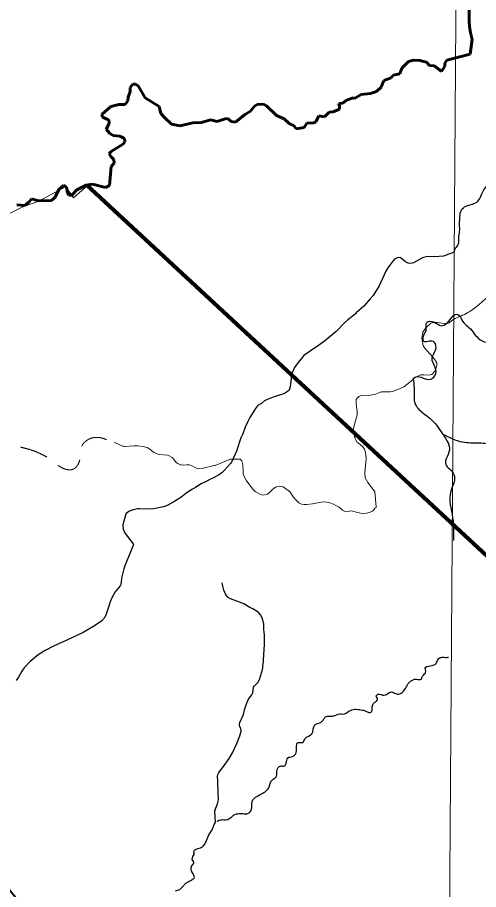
# Model space of a CAD drawing. Extents: x -1643653 to 4543381, y 1624270 to 13878484.
# Drawn here: x 765291 to 775121, y 8952617 to 8971219 of the extents above; entities that cross this region are included whole.
import ezdxf

# ---------------------------------------------------------------- set-up
doc = ezdxf.new("R2010")
doc.units = 0
doc.header["$LTSCALE"] = 200
doc.linetypes.add('LONG_DASH_SHORT_DASH', pattern=[9.9, 6, -1.2, 1.5, -1.2])
doc.linetypes.add('MEDIUM_DASHED', pattern=[4.5, 3, -1.5])
for name, color, linetype, lineweight in [('1', 7, 'Continuous', 13), ('12', 7, 'Continuous', 25), ('14', 7, 'Continuous', 13), ('24', 7, 'Continuous', 25), ('57', 7, 'Continuous', 13), ('58', 7, 'Continuous', 13), ('60', 7, 'Continuous', 13), ('7', 7, 'LONG_DASH_SHORT_DASH', 60), ('9', 7, 'Continuous', 90)]:
    doc.layers.add(name, color=color, linetype=linetype, lineweight=lineweight)

msp = doc.modelspace()

# ---------------------------------------------------------------- linework, layer by layer
at = {"layer": '1'}
msp.add_lwpolyline([(774987.1, 9020818), (774482.3, 8948876), (774053.6, 8890875.3)], dxfattribs=at)
at = {"layer": '12'}
for points in [[(774602.8, 8966212.5), (774370.7, 8966124.8), (774184.7, 8966111.3), (774031.1, 8966116.6), (773948.1, 8966097.8), (773922.9, 8966088.1), (773734.5, 8965984.2), (773704.8, 8965975.9), (773650.9, 8965970.6), (773623.9, 8965977.8), (773560.7, 8966008.8), (773479, 8966075.7), (773439.6, 8966096.6), (773393, 8966094.2), (773335, 8966071.3), (773293.9, 8966023.7), (773184.1, 8965877.3), (773145.7, 8965807.8), (773003.6, 8965491.1)], [(773003.6, 8965491.1), (772876.2, 8965286.3), (772809.7, 8965219.7), (772672.2, 8965060.2), (772515.1, 8964915.2)], [(772426.4, 8964842.6), (772337.8, 8964772.3), (772263.7, 8964708.4), (772084.4, 8964518.9), (771833.6, 8964315.8), (771711.8, 8964222.2), (771534.3, 8964097.1), (771396.4, 8964007.7), (771274.5, 8963860.1), (771199.1, 8963749.2), (771141.5, 8963622.8), (771105.7, 8963344.6), (771081.7, 8963269.8), (771074.7, 8963258.2), (770999.5, 8963208), (770945.5, 8963184.3), (770869.5, 8963164), (770742.6, 8963121.2), (770635.7, 8963077.9), (770560.9, 8963040.8)], [(772515.1, 8964915.2), (772499.2, 8964900.5), (772426.4, 8964842.6)], [(770560.9, 8963040.8), (770490.9, 8962987.5), (770421.9, 8962947.2), (770408.9, 8962935.6), (770366.5, 8962874.9), (770244.3, 8962682.3), (770199.7, 8962601.9), (770148.4, 8962480.4), (770094.7, 8962338.8), (770049.8, 8962251.6), (769957.7, 8961966), (769897.3, 8961825.1), (769895.5, 8961821.4)], [(769895.5, 8961821.4), (769849.6, 8961727.8), (769830.8, 8961702.9), (769701.8, 8961561.9), (769648.4, 8961508.8), (769580, 8961456.2), (769454.6, 8961393.3), (769388.8, 8961365), (769330.2, 8961329.3), (769209.1, 8961270.5), (769085.3, 8961193.8), (769019.7, 8961158.9), (768909.9, 8961084.7), (768776.5, 8960976.8), (768592.1, 8960869.1), (768470.6, 8960805), (768406, 8960782.4), (768195.6, 8960736.3), (767989.3, 8960731.8), (767903.5, 8960737.5), (767847.5, 8960735.3), (767787.1, 8960726.2), (767714.1, 8960702.6), (767667, 8960680.7), (767610.8, 8960639.2), (767592.6, 8960602), (767538.1, 8960397.7), (767547.2, 8960306.1), (767590.2, 8960214.1), (767758.1, 8959990.2), (767762.4, 8959977), (767696.8, 8959798.7), (767587.7, 8959540.2), (767557.5, 8959454.7), (767507.7, 8959256.7), (767502.7, 8959172), (767495, 8959123.1), (767479.2, 8959097.1), (767373.3, 8958963.8), (767305.9, 8958839.1), (767269.6, 8958754), (767228.2, 8958616.6), (767175.1, 8958470.8), (767141.5, 8958402.3), (767079.8, 8958339.8), (766901.6, 8958217.8), (766690.4, 8958100.8), (766345.4, 8957933.7), (766056.1, 8957810.9), (766056.1, 8957810.9), (765878.8, 8957715.7), (765733, 8957623.3), (765557.2, 8957477.4), (765435.6, 8957344.7), (765384.6, 8957275.8), (765313.5, 8957149.9), (765262.4, 8957073.2)]]:
    msp.add_lwpolyline(points, dxfattribs=at)
msp.add_spline([(774602.8, 8966212.5), (774625.1, 8966285.1), (774685.9, 8966372.4), (774701.2, 8966556.8), (774721.5, 8966679.8), (774716.6, 8966792.3), (774721.7, 8966925.4), (774742, 8967079.1), (774823.1, 8967176.8), (775081.2, 8967280.7), (775162.2, 8967388.6), (775218, 8967516.9), (775293.9, 8967624.8), (775369.9, 8967707.2), (775476.1, 8967651.5), (775562.1, 8967539.3), (775627.8, 8967437.4), (775693.5, 8967366.1), (775744.1, 8967325.4), (775870.6, 8967362), (775992.1, 8967459.9), (776123.8, 8967604), (776240.2, 8967722.4), (776387, 8967769.3), (776462.9, 8967846.5), (776518.6, 8967892.9), (776528.7, 8967877.6), (776655.3, 8967929.5), (776721.1, 8967991.3), (776781.9, 8968088.9), (776837.6, 8968150.7), (777014.5, 8968373.4), (777167.6, 8968443.8), (777318.5, 8968481), (777359, 8968506.8), (777796.7, 8968526.6)], degree=3, dxfattribs=at)
at = {"layer": '12', "lineweight": 40}
msp.add_spline([(761549.2, 8957020.4), (762383.1, 8955993.9), (763257, 8954902.9), (764214.4, 8953717.3), (766168.2, 8951324.4), (767086.6, 8950171.6), (770317.8, 8946184.2), (771971, 8944146), (773006.3, 8942876.2), (773223.4, 8942642.3), (773373.7, 8942274.8), (774008.3, 8940921.5), (774359, 8940136.3), (774475.8, 8939919.1), (774642.8, 8939785.5), (774893.3, 8939668.5), (775511.2, 8939484.7), (775928.6, 8939267.5), (776078.9, 8939184), (776379.5, 8938916.7), (776680.1, 8938749.6), (776830.4, 8938582.6), (777398.1, 8938348.7), (777899.1, 8938231.7), (778550.4, 8938482.3), (779134.8, 8938866.6), (779452.1, 8939250.8), (779569, 8939384.5), (779685.9, 8939351.1), (779852.9, 8939217.4), (780086.7, 8939217.4), (780604.3, 8939451.3), (781055.2, 8939618.4), (781439.3, 8939618.4), (781823.3, 8939518.1), (782090.5, 8939401.2), (782290.9, 8939367.8), (782524.7, 8939518.1), (782858.7, 8939618.4), (783192.6, 8939651.8), (783509.9, 8939818.9), (783910.7, 8940119.6), (784278.1, 8940336.8), (784625.2, 8940434.5)], degree=3, dxfattribs=at)
at = {"layer": '14'}
for points in [[(774620.5, 8964798.2), (774552, 8964754.1), (774497.2, 8964707.2), (774476.2, 8964695.2), (774450.1, 8964690.5), (774394.7, 8964689.2), (774232.7, 8964714), (774158, 8964713.2), (774105.8, 8964699.1), (773994.6, 8964598.8), (773932.9, 8964507), (773911.9, 8964374.6), (773942.9, 8964213.2), (773994.2, 8964134.2), (774103.2, 8964022.9), (774168.2, 8963946.8), (774212.8, 8963887), (774229.7, 8963853.7), (774231.8, 8963800.7), (774213.5, 8963718), (774191.2, 8963672.8), (774142.2, 8963615.6), (774117.7, 8963602.2), (774067.7, 8963586.8), (773956.1, 8963596.3), (773888.4, 8963596.2), (773868.2, 8963590.6), (773769.8, 8963541.9), (773730.7, 8963512.2), (773695.4, 8963474.2), (773657.7, 8963442.1), (773524.6, 8963343.4), (773414, 8963287.3), (773289.8, 8963243.3), (773233.6, 8963231.9), (773117.2, 8963233.2), (773049.2, 8963229.7), (772993, 8963215.4), (772920.9, 8963184.8), (772820.3, 8963161.7), (772628, 8963156.3), (772569.3, 8963135), (772532, 8963096.5), (772514.8, 8963068.8), (772511, 8963053.4), (772509.9, 8963014.2), (772519.3, 8962901.8), (772530.2, 8962829.1), (772530.2, 8962744.8), (772466.4, 8962514.8), (772454.7, 8962445.9), (772478.2, 8962273.1), (772526.9, 8962157.7), (772552.2, 8962144.9), (772656.8, 8962059.6), (772687.2, 8962011.3), (772704.8, 8961967.7), (772720, 8961896.7), (772724.2, 8961804.3), (772698.8, 8961509.5), (772703.1, 8961401.7), (772729.1, 8961345.6), (772758.4, 8961300.3), (772898.4, 8961124.9), (772908, 8961099)], [(769504.5, 8961665.3), (769487.5, 8961658.5), (769251.6, 8961602.7), (769131.1, 8961591.9), (769030.9, 8961645.2), (768960.7, 8961675.7), (768900.5, 8961678.8), (768827.8, 8961671.3), (768779.8, 8961674.2), (768760.1, 8961679.1), (768709.9, 8961705.2), (768674.2, 8961729.3), (768641.1, 8961776.3), (768592.8, 8961830.4), (768508.4, 8961878.7), (768492.6, 8961884), (768315.7, 8961895.7), (768251, 8961915.3), (768188.7, 8961946.5), (768110.5, 8962008.5), (768052.9, 8962044), (767972.5, 8962069), (767847.7, 8962078.9), (767781.3, 8962078.5), (767574.8, 8962063.8), (767551.9, 8962067.7), (767380.7, 8962143.3), (767352.5, 8962157.3)], [(770761.8, 8961180), (770761.8, 8961180), (770725.9, 8961149.7), (770661.8, 8961084.4), (770620.2, 8961052.8), (770590.7, 8961040.3), (770525.6, 8961029.4), (770470, 8961043.8), (770359.6, 8961109.8), (770310.3, 8961157.5), (770173.7, 8961335.3), (770121.9, 8961426.2), (770105.7, 8961478.6), (770099.7, 8961534.5), (770094.7, 8961679), (770084.1, 8961735), (770073.2, 8961758.8), (770037.8, 8961795.6), (769829.7, 8961795.7), (769504.5, 8961665.3)], [(772908, 8961099), (772941.6, 8960777), (772936.2, 8960765.8), (772913.4, 8960750.9), (772887.3, 8960714.7), (772862.2, 8960689.3), (772811.5, 8960668.2), (772739.1, 8960646.5), (772639.5, 8960641.2), (772515.1, 8960667.5), (772439, 8960688.8), (772386.9, 8960691.5), (772326.5, 8960674.9), (772274.5, 8960681.1), (772220.4, 8960710.5), (772150.5, 8960771.9), (772081.8, 8960810.6), (772025.3, 8960836.6), (771952.7, 8960863.6), (771879.8, 8960881.9), (771823.7, 8960885.7), (771767.5, 8960881.9), (771582.9, 8960843.7), (771462.6, 8960828.6), (771402.4, 8960828.6), (771346.5, 8960836.8), (771292.9, 8960867.6), (771227.8, 8960926.3), (771177, 8960987.5), (771089, 8961111.3), (771077.5, 8961115.8), (771065.7, 8961129), (770953.8, 8961203.7), (770930.2, 8961214.3), (770869.9, 8961218.1), (770794, 8961200.1), (770761.8, 8961180)]]:
    msp.add_lwpolyline(points, dxfattribs=at)
msp.add_spline([(774620.4, 8964798.1), (774933, 8964946), (775463.1, 8965390.5), (775762.3, 8965629.9), (776283.8, 8966339.4), (776454.8, 8966655.7), (776454.8, 8966972.1), (776574.4, 8967408.1), (776779.6, 8967895.3), (777318.2, 8968348.4), (777728.6, 8968425.4)], degree=3, dxfattribs=at)
at = {"layer": '14', "linetype": 'MEDIUM_DASHED'}
msp.add_spline([(762566.7, 8959763.7), (763408.4, 8959695.8), (763753.5, 8959622.6), (764114.2, 8959559.8), (764542.9, 8959669.6), (764741.6, 8959915.3), (764720.7, 8960129.7), (764595.2, 8960323.1), (764490.6, 8960694.3), (764312.9, 8961070.7), (764229.2, 8961536), (764396.5, 8961750.3), (764929.8, 8962053.6), (765541.5, 8962006.5), (766027.7, 8961766), (766283.8, 8961593.5), (766466.8, 8961577.8), (766618.4, 8961776.5), (766670.7, 8962090.2), (766874.6, 8962247), (767287.6, 8962158.1), (767324.2, 8962132)], degree=3, dxfattribs=at)
at = {"layer": '24'}
for points in [[(769504.7, 8954037.1), (769510.6, 8954046.8), (769502, 8954291.1), (769515.2, 8954337.1), (769555.5, 8954446.1), (769572, 8954502.6), (769578.8, 8954546), (769572.1, 8954656.4), (769570.7, 8954765.9), (769561.2, 8954831.6), (769561.4, 8954889.7), (769566.2, 8954940.1), (769559.1, 8955029.8), (769563.1, 8955073.9), (769584.9, 8955116.7), (769680.8, 8955238.5), (769801.4, 8955409.3), (769875.1, 8955536), (769970.4, 8955733.1), (770035, 8955894.2), (770060.3, 8955994.6), (770054.7, 8956046.6), (770031.1, 8956092.8), (770026.8, 8956108.2), (770026.3, 8956140.4), (770033, 8956176.7), (770109.8, 8956352.1), (770134.4, 8956450.7), (770176, 8956578.3), (770205.8, 8956651.7), (770237.8, 8956707.3), (770290.5, 8956773.3), (770311.3, 8956815.5), (770325, 8956934.1), (770342.9, 8956959.6), (770424.5, 8957039.8), (770450.8, 8957094.5), (770512.4, 8957308.6), (770520.2, 8957348.7), (770523.1, 8957397.3), (770533.6, 8957470.1), (770535.7, 8957545.8), (770542.7, 8957594.2), (770547.3, 8957757.9), (770555.3, 8957823), (770559.1, 8958047.7), (770545.7, 8958163.7), (770542.9, 8958280.6), (770527.6, 8958343.7), (770504.8, 8958412.8), (770469.3, 8958477), (770427.5, 8958528.7), (770402.9, 8958550.3), (770312.3, 8958602.6), (770243.8, 8958633.3), (770118.7, 8958710.5), (770027.6, 8958749.1), (769834.5, 8958820.9), (769786.7, 8958847.2), (769736.7, 8958902.4), (769691.5, 8959002.1), (769669.4, 8959086.5), (769658.8, 8959160)], [(769194.6, 8953503.5), (769236.9, 8953525.4), (769251.2, 8953538.9), (769279.9, 8953580), (769304.1, 8953627.3), (769370.1, 8953783.8), (769442.9, 8953893.1), (769491.4, 8954015.1), (769504.7, 8954037.1)], [(768657.1, 8952591.4), (768749.7, 8952621.2), (768800.7, 8952669.2), (768878.1, 8952754.6), (768973.8, 8952803.2), (769060, 8952859.2), (769063.1, 8952875.7), (769060, 8952894.5), (769035.2, 8952954.3), (768999.6, 8953006.3), (768996, 8953049.4), (769003.8, 8953113.7), (769042.7, 8953163), (769049.1, 8953178.6), (769050, 8953197.5), (769046.1, 8953212.2), (769015.7, 8953255.6), (769013.3, 8953265.3), (769030.7, 8953318.4), (769059.5, 8953367.2), (769059.5, 8953392.6), (769053.2, 8953413.2), (769058.3, 8953443.6), (769066.7, 8953457.3), (769089.9, 8953473.2), (769136.5, 8953491), (769194.6, 8953503.5)]]:
    msp.add_lwpolyline(points, dxfattribs=at)
for points in [[(773723.7, 8963521.6), (773816.2, 8963558.7), (773982.7, 8963512.4), (774121.4, 8963512.4), (774213.9, 8963669.7), (774130.6, 8963928.8), (774213.9, 8964178.7), (774158.4, 8964308.3), (773954.9, 8964308.3), (773964.2, 8964465.6), (774001.2, 8964539.7), (774019.6, 8964715.5), (774167.6, 8964724.8), (774324.9, 8964641.5), (774445.1, 8964697), (774509.8, 8964771), (774657.8, 8964891.3), (774805.8, 8964706.3), (774916.8, 8964604.5), (775157.3, 8964345.3), (775333, 8964289.8), (775629, 8964474.9), (775924.9, 8964697), (776202.4, 8964993.2), (776452.1, 8965261.5), (776627.8, 8965511.4), (776609.3, 8965835.3), (776859.1, 8966048.2), (777534.2, 8966325.8), (778061.4, 8966677.5), (778819.8, 8967214.3), (778893.8, 8967815.9)], [(773730.1, 8963507.9), (773749.8, 8963132.6), (773749.8, 8963043.7), (773779.4, 8962954.8), (773957.1, 8962767.2), (774194, 8962559.8), (774322.3, 8962382), (774421, 8962233.9), (774499.9, 8962046.2), (774450.6, 8961848.7), (774421, 8961680.8), (774499.9, 8961591.9), (774608.5, 8961424), (774529.5, 8961117.9), (774569, 8960545), (774588.7, 8960061.1)], [(774355.8, 8962333), (774776.3, 8962164.7), (775131.6, 8962145), (775457.3, 8962085.7), (775635, 8961977.1), (775891.6, 8961769.7), (776108.7, 8961394.4), (776276.5, 8961167.2), (776276.5, 8960900.6), (776296.2, 8960515.4)], [(769551.2, 8954071.5), (769572.7, 8954085.9), (769665.8, 8954107.4), (769759, 8954107.4), (769837.8, 8954150.4), (769895.1, 8954200.6), (769959.5, 8954229.2), (770016.8, 8954236.4), (770095.7, 8954236.4), (770203.1, 8954236.4), (770281.9, 8954336.8), (770289.1, 8954430), (770310.6, 8954530.3), (770367.9, 8954587.7), (770468.2, 8954645), (770647.3, 8954788.4), (770718.9, 8954953.3), (770804.9, 8955017.8), (770819.2, 8955111), (770847.9, 8955218.5), (770912.4, 8955254.3), (770984, 8955254.3), (771019.8, 8955311.7), (771055.6, 8955426.4), (771155.9, 8955455.1), (771234.7, 8955541.1), (771277.7, 8955756.1), (771370.9, 8955756.1), (771421, 8955835), (771564.3, 8955935.4), (771628.8, 8956128.9), (771750.6, 8956179.1), (771807.9, 8956229.3), (771843.7, 8956286.6), (771922.5, 8956315.3), (771979.8, 8956315.3), (772058.6, 8956329.6), (772130.2, 8956358.3), (772266.4, 8956365.5), (772388.2, 8956437.2), (772646.1, 8956444.3), (772717.7, 8956422.8), (772782.2, 8956394.2), (772839.5, 8956408.5), (772853.8, 8956465.8), (772853.8, 8956516), (772889.6, 8956594.9), (772947, 8956637.9), (772961.3, 8956709.6), (772939.8, 8956745.4), (772975.6, 8956781.2), (773104.6, 8956759.8), (773262.2, 8956831.4), (773355.3, 8956795.6), (773434.1, 8956788.4), (773505.8, 8956831.4), (773641.9, 8957032.2), (773799.5, 8957103.8), (773899.8, 8957103.8), (773928.4, 8957168.4), (773992.9, 8957247.2), (773992.9, 8957304.6), (773985.7, 8957340.4), (774093.2, 8957390.6), (774215, 8957440.8), (774258, 8957526.8), (774322.5, 8957569.8), (774451.4, 8957569.8), (774480.1, 8957577)]]:
    msp.add_spline(points, degree=3, dxfattribs=at)
at = {"layer": '57'}
for points in [[(771181.1, 8968911.9), (771232.2, 8968842.1), (771403.7, 8968873.3), (771403.7, 8968873.3), (771458.9, 8968967.1), (771607.7, 8968969.9), (771652.6, 8968991.1), (771717.4, 8969119.8), (771834.2, 8969096.5), (771935.9, 8969198.1), (772018.4, 8969202.2), (772155.3, 8969264.8), (772159.1, 8969321.5), (772140.8, 8969382.4), (772226.6, 8969390.3), (772308.9, 8969456.7), (772446.2, 8969501.6), (772474.6, 8969493.3), (772618.1, 8969576.7), (772815.2, 8969593.9), (772944.1, 8969641.2), (773047, 8969731.2), (773102.9, 8969872.7), (773255, 8969928.6), (773300.2, 8969990.6), (773443.7, 8970014.5), (773486.8, 8970139.8), (773626, 8970282.5), (773731.8, 8970306), (773871, 8970302.2), (774013.6, 8970267), (774078.7, 8970194.6), (774183.8, 8970183.7), (774331.7, 8970068.2), (774400.2, 8970183.1), (774404.4, 8970245.9), (774447.5, 8970308.5), (774942, 8970436.7), (774985.7, 8970742.8)], [(774985.7, 8970742.8), (774942, 8970436.7), (774447.5, 8970308.5), (774404.4, 8970245.9), (774400.2, 8970183.1), (774331.7, 8970068.2), (774183.8, 8970183.7), (774078.7, 8970194.6), (774013.6, 8970267), (773871, 8970302.2), (773731.8, 8970306), (773626, 8970282.5), (773486.8, 8970139.8), (773443.7, 8970014.5), (773300.2, 8969990.6), (773255, 8969928.6), (773102.9, 8969872.7), (773047, 8969731.2), (772944.1, 8969641.2), (772815.2, 8969593.9), (772618.1, 8969576.7), (772474.6, 8969493.3), (772446.2, 8969501.6), (772308.9, 8969456.7), (772226.6, 8969390.3), (772140.8, 8969382.4), (772159.1, 8969321.5), (772155.3, 8969264.8), (772018.4, 8969202.2), (771935.9, 8969198.1), (771834.2, 8969096.5), (771717.4, 8969119.8), (771652.6, 8968991.1), (771607.7, 8968969.9), (771458.9, 8968967.1), (771403.7, 8968873.3), (771403.7, 8968873.3), (771232.2, 8968842.1), (771181.1, 8968911.9)], [(766765.2, 8967645.4), (766891.7, 8967665.8), (767167.3, 8967590.9), (767251.2, 8967635.7), (767286.9, 8968042.4), (767349.5, 8968109.5), (767345.6, 8968191.3), (767279.1, 8968250.1), (767245.9, 8968314.6), (767289.2, 8968361.8), (767551.4, 8968522.1), (767582.5, 8968572), (767574.6, 8968639.5), (767477, 8968686.3), (767331.7, 8968698.3), (767257.5, 8968745.1), (767180.2, 8968833.8), (767230, 8968925.1), (767251.4, 8969001.3), (767220.2, 8969040.4), (767106.6, 8969091.4), (767091, 8969146.1), (767283.1, 8969319.4), (767449.7, 8969360.5), (767587.1, 8969360.8), (767645.6, 8969438.8), (767649.7, 8969517), (767696.7, 8969642.2), (767696.8, 8969728.3), (767747.7, 8969798.6), (767806.5, 8969798.6), (767865.2, 8969759.6), (768016.5, 8969507.1), (768313.9, 8969319.5), (768350.3, 8969169.2), (768422.8, 8969081.5), (768576.7, 8968943.6), (768753.5, 8968906.8), (769027.6, 8968973.2), (769212.3, 8968980.6), (769403.2, 8969038.4), (769546.6, 8969001.4), (769742.5, 8969063.8), (769785.4, 8969059.9), (769844.5, 8969001.3), (769938.3, 8968981.8), (770128.5, 8969144.1), (770257.8, 8969222.4), (770348, 8969324.1), (770402.7, 8969363), (770539.7, 8969371), (770598.9, 8969335.8), (770812.7, 8969130.4), (770975.1, 8969053.6), (771089, 8968946.3), (771181.1, 8968911.9)], [(771181.1, 8968911.9), (771089, 8968946.3), (770975.1, 8969053.6), (770812.7, 8969130.4), (770598.9, 8969335.8), (770539.7, 8969371), (770402.7, 8969363), (770348, 8969324.1), (770257.8, 8969222.4), (770128.5, 8969144.1), (769938.3, 8968981.8), (769844.5, 8969001.3), (769785.4, 8969059.9), (769742.5, 8969063.8), (769546.6, 8969001.4), (769403.2, 8969038.4), (769212.3, 8968980.6), (769027.6, 8968973.2), (768753.5, 8968906.8), (768576.7, 8968943.6), (768422.8, 8969081.5), (768350.3, 8969169.2), (768313.9, 8969319.5), (768016.5, 8969507.1), (767865.2, 8969759.6), (767806.5, 8969798.6), (767747.7, 8969798.6), (767696.8, 8969728.3), (767696.7, 8969642.2), (767649.7, 8969517), (767645.6, 8969438.8), (767587.1, 8969360.8), (767449.7, 8969360.5), (767283.1, 8969319.4), (767091, 8969146.1), (767106.6, 8969091.4), (767220.2, 8969040.4), (767251.4, 8969001.3), (767230, 8968925.1), (767180.2, 8968833.8), (767257.5, 8968745.1), (767331.7, 8968698.3), (767477, 8968686.3), (767574.6, 8968639.5), (767582.5, 8968572), (767551.4, 8968522.1), (767289.2, 8968361.8), (767245.9, 8968314.6), (767279.1, 8968250.1), (767345.6, 8968191.3), (767349.5, 8968109.5), (767286.9, 8968042.4), (767251.2, 8967635.7), (767167.3, 8967590.9), (766891.7, 8967665.8), (766765.2, 8967645.4)], [(779222.2, 8951211.2), (778550.6, 8954494.6), (776378.1, 8958732.8), (766765.2, 8967645.4)], [(766765.2, 8967645.4), (776378.1, 8958732.8), (778550.6, 8954494.6), (779222.2, 8951211.2)]]:
    msp.add_lwpolyline(points, dxfattribs=at)
for points in [[(774985.7, 8970742.8), (774935.6, 8970978.9), (774927.1, 8971504.1), (774899.9, 8971837.9), (774747.8, 8972226.8), (774763.5, 8972712.9), (774815.3, 8972749.7), (774914.1, 8973066.6), (774916.5, 8973418.2)], [(774916.5, 8973418.2), (774914.1, 8973066.6), (774815.3, 8972749.7), (774763.5, 8972712.9), (774747.8, 8972226.8), (774899.9, 8971837.9), (774927.1, 8971504.1), (774935.6, 8970978.9), (774985.7, 8970742.8)]]:
    msp.add_spline(points, degree=3, dxfattribs=at)
at = {"layer": '58'}
msp.add_lwpolyline([(779222.2, 8951211.2), (778550.6, 8954494.6), (776378.1, 8958732.8), (766764.9, 8967647.5), (766787.5, 8967636.5), (766488.5, 8967370.6), (766322.4, 8967603.2), (766056.6, 8967470.3), (765757.6, 8967304.1), (765392.2, 8967171.1), (764993.5, 8966971.7)], dxfattribs=at)
at = {"layer": '60', "lineweight": 25}
msp.add_spline([(814781, 9009175.5), (814787.2, 9009173.4), (814796.9, 9009173.4), (814799.4, 9009172.4), (814805.1, 9009174.5), (814805.6, 9009176.5), (814811.7, 9009179.5), (814811.7, 9009179.5), (814801.5, 9009181), (814790.7, 9009181.5), (814784.1, 9009183.1), (814777.4, 9009185.1), (814778.4, 9009175.5)], degree=3, dxfattribs=at)
at = {"layer": '7'}
for points in [[(771181.1, 8968911.9), (771232.2, 8968842.1), (771403.7, 8968873.3), (771403.7, 8968873.3), (771458.9, 8968967.1), (771607.7, 8968969.9), (771652.6, 8968991.1), (771717.4, 8969119.8), (771834.2, 8969096.5), (771935.9, 8969198.1), (772018.4, 8969202.2), (772155.3, 8969264.8), (772159.1, 8969321.5), (772140.8, 8969382.4), (772226.6, 8969390.3), (772308.9, 8969456.7), (772446.2, 8969501.6), (772474.6, 8969493.3), (772618.1, 8969576.7), (772815.2, 8969593.9), (772944.1, 8969641.2), (773047, 8969731.2), (773102.9, 8969872.7), (773255, 8969928.6), (773300.2, 8969990.6), (773443.7, 8970014.5), (773486.8, 8970139.8), (773626, 8970282.5), (773731.8, 8970306), (773871, 8970302.2), (774013.6, 8970267), (774078.7, 8970194.6), (774183.8, 8970183.7), (774331.7, 8970068.2), (774400.2, 8970183.1), (774404.4, 8970245.9), (774447.5, 8970308.5), (774942, 8970436.7), (774983.4, 8970753.6)], [(771181.1, 8968911.9), (771232.2, 8968842.1), (771403.7, 8968873.3), (771403.7, 8968873.3), (771458.9, 8968967.1), (771607.7, 8968969.9), (771652.6, 8968991.1), (771717.4, 8969119.8), (771834.2, 8969096.5), (771935.9, 8969198.1), (772018.4, 8969202.2), (772155.3, 8969264.8), (772159.1, 8969321.5), (772140.8, 8969382.4), (772226.6, 8969390.3), (772308.9, 8969456.7), (772446.2, 8969501.6), (772474.6, 8969493.3), (772618.1, 8969576.7), (772815.2, 8969593.9), (772944.1, 8969641.2), (773047, 8969731.2), (773102.9, 8969872.7), (773255, 8969928.6), (773300.2, 8969990.6), (773443.7, 8970014.5), (773486.8, 8970139.8), (773626, 8970282.5), (773731.8, 8970306), (773871, 8970302.2), (774013.6, 8970267), (774078.7, 8970194.6), (774183.8, 8970183.7), (774331.7, 8970068.2), (774400.2, 8970183.1), (774404.4, 8970245.9), (774447.5, 8970308.5), (774942, 8970436.7), (774983.4, 8970753.6)], [(765276.9, 8967219.6), (765446.1, 8967207), (765538.2, 8967283.2), (765589.3, 8967353.4), (765738, 8967305.5), (766013.4, 8967316.3), (766092, 8967385.3), (766172.2, 8967546), (766278, 8967639.8), (766338.4, 8967596.9), (766359.9, 8967483.6), (766389.1, 8967431), (766451.6, 8967426.9), (766559.3, 8967541.4), (766759, 8967644.4), (766891.7, 8967665.8), (767167.3, 8967590.9), (767251.2, 8967635.7), (767286.9, 8968042.4), (767349.5, 8968109.5), (767345.6, 8968191.3), (767279.1, 8968250.1), (767245.9, 8968314.6), (767289.2, 8968361.8), (767551.4, 8968522.1), (767582.5, 8968572), (767574.6, 8968639.5), (767477, 8968686.3), (767331.7, 8968698.3), (767257.5, 8968745.1), (767180.2, 8968833.8), (767230, 8968925.1), (767251.4, 8969001.3), (767220.2, 8969040.4), (767106.6, 8969091.4), (767091, 8969146.1), (767283.1, 8969319.4), (767449.7, 8969360.5), (767587.1, 8969360.8), (767645.6, 8969438.8), (767649.7, 8969517), (767696.7, 8969642.2), (767696.8, 8969728.3), (767747.7, 8969798.6), (767806.5, 8969798.6), (767865.2, 8969759.6), (768016.5, 8969507.1), (768313.9, 8969319.5), (768350.3, 8969169.2), (768422.8, 8969081.5), (768576.7, 8968943.6), (768753.5, 8968906.8), (769027.6, 8968973.2), (769212.3, 8968980.6), (769403.2, 8969038.4), (769546.6, 8969001.4), (769742.5, 8969063.8), (769785.4, 8969059.9), (769844.5, 8969001.3), (769938.3, 8968981.8), (770128.5, 8969144.1), (770257.8, 8969222.4), (770348, 8969324.1), (770402.7, 8969363), (770539.7, 8969371), (770598.9, 8969335.8), (770812.7, 8969130.4), (770975.1, 8969053.6), (771089, 8968946.3), (771181.1, 8968911.9)], [(765276.9, 8967219.6), (765446.1, 8967207), (765538.2, 8967283.2), (765589.3, 8967353.4), (765738, 8967305.5), (766013.4, 8967316.3), (766092, 8967385.3), (766172.2, 8967546), (766278, 8967639.8), (766338.4, 8967596.9), (766359.9, 8967483.6), (766389.1, 8967431), (766451.6, 8967426.9), (766559.3, 8967541.4), (766759, 8967644.4), (766836.9, 8967657)]]:
    msp.add_lwpolyline(points, dxfattribs=at)
msp.add_spline([(774985.7, 8970742.8), (774935.6, 8970978.9), (774927.1, 8971504.1), (774899.9, 8971837.9), (774747.8, 8972226.8), (774763.5, 8972712.9), (774815.3, 8972749.7), (774914.1, 8973066.6), (774916.5, 8973418.2)], degree=3, dxfattribs=at)
at = {"layer": '9'}
msp.add_lwpolyline([(779222.2, 8951211.2), (778550.6, 8954494.6), (777527.6, 8956664.6), (776378.1, 8958732.8), (766764.9, 8967647.5)], dxfattribs=at)

doc.saveas('drawing.dxf')
